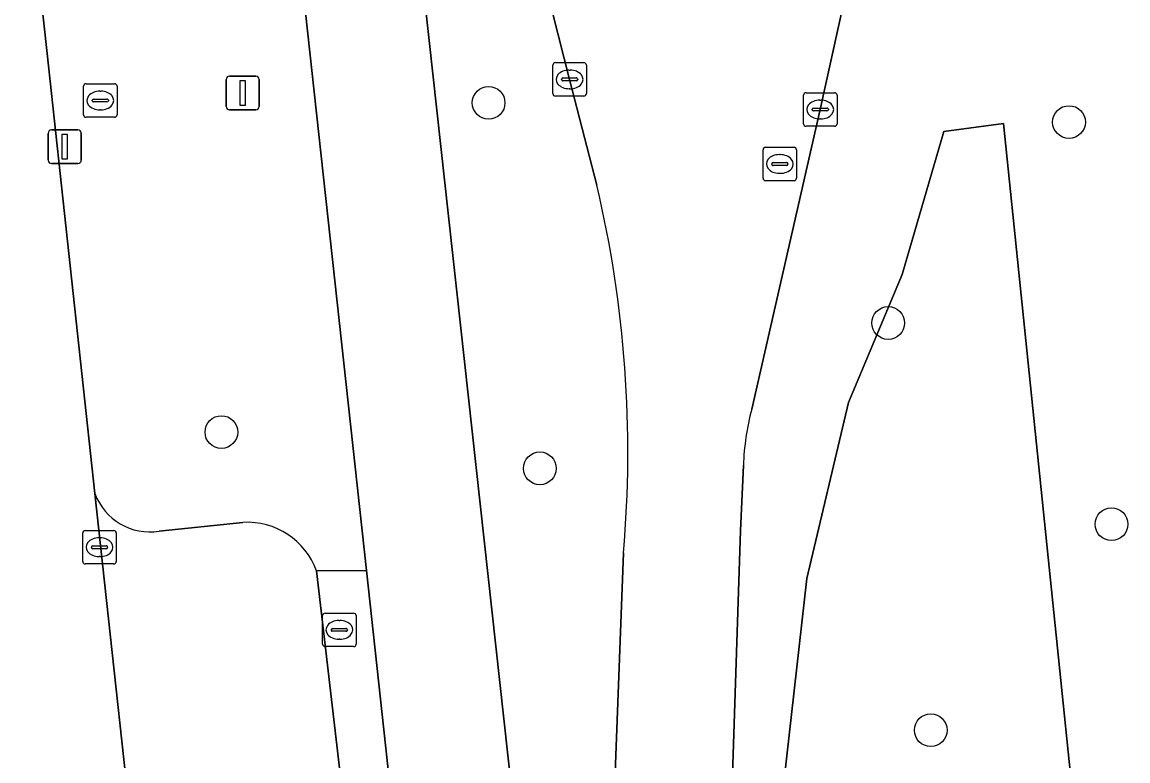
# Model space of a CAD drawing. Extents: x 160023 to 161302, y 384750 to 385707.
# Drawn here: x 161223.44 to 161256.48, y 385224.79 to 385246.85 of the extents above; entities that cross this region are included whole.
import ezdxf

# ---------------------------------------------------------------- set-up
doc = ezdxf.new("R2010")
doc.units = 0
for name, color, linetype in [('IMGEO_Berm_groen', 7, 'Continuous'), ('IMGEO_Boom', 7, 'Continuous'), ('IMGEO_Groenvoorziening', 7, 'Continuous'), ('IMGEO_Haag', 7, 'Continuous'), ('IMGEO_Kolk', 7, 'Continuous'), ('IMGEO_Lichtmast', 7, 'Continuous'), ('IMGEO_Parkeervlak_open', 7, 'Continuous'), ('IMGEO_Rijbaan_regionaal_gesloten', 7, 'Continuous'), ('IMGEO_Rijbaan_regionaal_open', 7, 'Continuous'), ('IMGEO_Rioolput', 7, 'Continuous'), ('IMGEO_Verkeersbordpaal', 7, 'Continuous')]:
    doc.layers.add(name, color=color, linetype=linetype)

msp = doc.modelspace()

# ---------------------------------------------------------------- linework, layer by layer
at = {"layer": 'IMGEO_Berm_groen'}
for points in [[(161227.468, 385320.416), (161230.876, 385289.323), (161235.127, 385250.651), (161238.298, 385221.793), (161238.868, 385216.807), (161238.938, 385215.876), (161240.855, 385215.991), (161240.995, 385220.214), (161241.406, 385230.998)], [(161232.234, 385230.461), (161233.727, 385230.468), (161227.692, 385285.673)], [(161221.262, 385276.377), (161221.383, 385272.477), (161223.076, 385256.391), (161223.265, 385254.573), (161223.648, 385250.874), (161223.738, 385250), (161223.817, 385249.274), (161224.183, 385245.914), (161225.614, 385232.768)], [(161240.61, 385241.979), (161239.799, 385245.14), (161238.771, 385249.192), (161238.299, 385251.131)], [(161247.984, 385247.397), (161247.288, 385244.24), (161245.238, 385235.289)], [(161244.99, 385233.608), (161244.905, 385231.668), (161244.531, 385220.428), (161244.391, 385208.215)], [(161227.531, 385231.642), (161230.038, 385231.909)]]:
    msp.add_lwpolyline(points, dxfattribs=at)
msp.add_lwpolyline([(161251.894, 385204.608), (161248.868, 385206.944), (161247.533, 385212.595), (161246.977, 385218.001), (161246.132, 385223.518), (161246.888, 385230.237), (161248.134, 385235.487), (161249.736, 385239.313), (161250.982, 385243.585), (161252.761, 385243.818), (161256.477, 385207.745), (161254.141, 385204.92)], close=True, dxfattribs=at)
for centre, radius, start, end in [((161207.108, 385234.031), 34.431, 354.9461, 13.346), ((161252.683, 385233.332), 7.698, 165.2711, 177.9442), ((161227.266, 385233.386), 1.764, 200.5194, 278.6227), ((161230.162, 385229.707), 2.205, 19.9827, 93.2171)]:
    msp.add_arc(centre, radius, start, end, dxfattribs=at)
at = {"layer": 'IMGEO_Boom'}
for centre in [(161237.377, 385244.44), (161254.72, 385243.865), (161249.318, 385237.864), (161229.392, 385234.607), (161238.908, 385233.522), (161255.99, 385231.854), (161250.589, 385225.701)]:
    msp.add_circle(centre, 0.489, dxfattribs=at)
at = {"layer": 'IMGEO_Groenvoorziening'}
for points in [[(161252.761, 385243.818), (161250.982, 385243.585), (161249.736, 385239.313), (161248.134, 385235.487), (161246.888, 385230.237), (161246.132, 385223.518), (161246.977, 385218.001), (161247.533, 385212.595), (161248.868, 385206.944), (161251.894, 385204.608), (161254.141, 385204.92), (161256.477, 385207.745)], [(161235.077, 385218.121), (161233.727, 385230.468), (161232.234, 385230.461), (161233.899, 385216.207), (161234.058, 385214.739), (161232.806, 385214.601), (161233.38, 385209.383), (161234.625, 385209.52), (161235.771, 385198.984), (161235.825, 385198.482), (161236.044, 385196.417), (161236.238, 385194.582), (161237.625, 385194.696)]]:
    msp.add_lwpolyline(points, close=True, dxfattribs=at)
at = {"layer": 'IMGEO_Haag'}
msp.add_lwpolyline([(161235.077, 385218.121), (161233.727, 385230.468), (161232.234, 385230.461), (161233.899, 385216.207), (161234.058, 385214.739), (161232.806, 385214.601), (161233.38, 385209.383), (161234.625, 385209.52), (161235.771, 385198.984), (161235.825, 385198.482), (161236.044, 385196.417), (161236.238, 385194.582), (161237.625, 385194.696)], close=True, dxfattribs=at)
at = {"layer": 'IMGEO_Kolk'}
for p, q in [((161239.298, 385244.714), (161239.298, 385245.566)), ((161239.373, 385245.64), (161240.225, 385245.64)), ((161239.786, 385245.42), (161239.811, 385245.42)), ((161240.299, 385245.566), (161240.299, 385244.714)), ((161239.557, 385245.134), (161239.557, 385245.146)), ((161239.995, 385245.097), (161239.597, 385245.097)), ((161239.6, 385245.183), (161239.998, 385245.183)), ((161240.041, 385245.146), (161240.041, 385245.134)), ((161239.809, 385244.86), (161239.784, 385244.86)), ((161246.862, 385244.74), (161247.714, 385244.74)), ((161240.225, 385244.64), (161239.373, 385244.64)), ((161246.787, 385243.814), (161246.787, 385244.666)), ((161247.275, 385244.52), (161247.3, 385244.52)), ((161247.788, 385244.666), (161247.788, 385243.814)), ((161247.046, 385244.234), (161247.046, 385244.246)), ((161247.484, 385244.197), (161247.086, 385244.197)), ((161247.089, 385244.283), (161247.487, 385244.283)), ((161247.53, 385244.246), (161247.53, 385244.234)), ((161247.714, 385243.74), (161246.862, 385243.74)), ((161247.298, 385243.96), (161247.273, 385243.96)), ((161225.25, 385230.74), (161225.25, 385231.592)), ((161225.325, 385231.666), (161226.177, 385231.666)), ((161226.251, 385231.592), (161226.251, 385230.74)), ((161225.552, 385231.209), (161225.95, 385231.209)), ((161225.738, 385231.446), (161225.763, 385231.446)), ((161225.509, 385231.16), (161225.509, 385231.172)), ((161225.947, 385231.123), (161225.549, 385231.123)), ((161225.761, 385230.886), (161225.736, 385230.886)), ((161225.993, 385231.172), (161225.993, 385231.16)), ((161226.177, 385230.666), (161225.325, 385230.666)), ((161232.491, 385229.198), (161233.343, 385229.198)), ((161232.416, 385228.272), (161232.416, 385229.124)), ((161232.904, 385228.978), (161232.929, 385228.978)), ((161233.417, 385229.124), (161233.417, 385228.272)), ((161232.675, 385228.692), (161232.675, 385228.704)), ((161233.113, 385228.655), (161232.715, 385228.655)), ((161232.718, 385228.741), (161233.116, 385228.741)), ((161233.159, 385228.704), (161233.159, 385228.692)), ((161232.927, 385228.418), (161232.902, 385228.418)), ((161233.343, 385228.198), (161232.491, 385228.198))]:
    msp.add_line(p, q, dxfattribs=at)
for points in [[(161239.298, 385244.714), (161239.298, 385245.566)], [(161239.373, 385245.64), (161240.225, 385245.64)], [(161240.299, 385245.566), (161240.299, 385244.714)], [(161246.862, 385244.74), (161247.714, 385244.74)], [(161240.225, 385244.64), (161239.373, 385244.64)], [(161246.787, 385243.814), (161246.787, 385244.666)], [(161247.788, 385244.666), (161247.788, 385243.814)], [(161247.714, 385243.74), (161246.862, 385243.74)], [(161225.25, 385230.74), (161225.25, 385231.592)], [(161225.325, 385231.666), (161226.177, 385231.666)], [(161226.251, 385231.592), (161226.251, 385230.74)], [(161226.177, 385230.666), (161225.325, 385230.666)], [(161232.491, 385229.198), (161233.343, 385229.198)], [(161232.416, 385228.272), (161232.416, 385229.124)], [(161233.417, 385229.124), (161233.417, 385228.272)], [(161233.343, 385228.198), (161232.491, 385228.198)]]:
    msp.add_lwpolyline(points, dxfattribs=at)
for centre, radius, start, end in [((161239.375, 385245.564), 0.0765, 91.552, 178.448), ((161239.375, 385245.564), 0.0765, 91.552, 178.448), ((161240.223, 385245.564), 0.0765, 1.552, 88.448), ((161240.223, 385245.564), 0.0765, 1.552, 88.448), ((161239.597, 385245.143), 0.0403, 85.8775, 175.7526), ((161239.594, 385245.133), 0.0366, 178.938, 274.7102), ((161239.998, 385245.14), 0.043, 264.8664, 352.4533), ((161240.002, 385245.145), 0.0386, 1.7309, 96.639), ((161246.864, 385244.664), 0.0765, 91.552, 178.448), ((161246.864, 385244.664), 0.0765, 91.552, 178.448), ((161247.712, 385244.664), 0.0765, 1.552, 88.448), ((161247.712, 385244.664), 0.0765, 1.552, 88.448), ((161239.375, 385244.716), 0.0765, 181.552, 268.448), ((161239.375, 385244.716), 0.0765, 181.552, 268.448), ((161240.223, 385244.716), 0.0765, 271.552, 358.448), ((161240.223, 385244.716), 0.0765, 271.552, 358.448), ((161247.086, 385244.243), 0.0403, 85.8775, 175.7526), ((161247.083, 385244.233), 0.0366, 178.938, 274.7102), ((161247.487, 385244.24), 0.043, 264.8664, 352.4533), ((161247.491, 385244.245), 0.0386, 1.7309, 96.639), ((161246.864, 385243.816), 0.0765, 181.552, 268.448), ((161246.864, 385243.816), 0.0765, 181.552, 268.448), ((161247.712, 385243.816), 0.0765, 271.552, 358.448), ((161247.712, 385243.816), 0.0765, 271.552, 358.448), ((161225.327, 385231.59), 0.0765, 91.552, 178.448), ((161225.327, 385231.59), 0.0765, 91.552, 178.448), ((161226.175, 385231.59), 0.0765, 1.552, 88.448), ((161226.175, 385231.59), 0.0765, 1.552, 88.448), ((161225.549, 385231.169), 0.0403, 85.8775, 175.7526), ((161225.954, 385231.171), 0.0386, 1.7309, 96.639), ((161225.546, 385231.159), 0.0366, 178.938, 274.7102), ((161225.95, 385231.166), 0.043, 264.8664, 352.4533), ((161225.327, 385230.742), 0.0765, 181.552, 268.448), ((161225.327, 385230.742), 0.0765, 181.552, 268.448), ((161226.175, 385230.742), 0.0765, 271.552, 358.448), ((161226.175, 385230.742), 0.0765, 271.552, 358.448), ((161232.493, 385229.122), 0.0765, 91.552, 178.448), ((161232.493, 385229.122), 0.0765, 91.552, 178.448), ((161233.341, 385229.122), 0.0765, 1.552, 88.448), ((161233.341, 385229.122), 0.0765, 1.552, 88.448), ((161232.715, 385228.701), 0.0403, 85.8775, 175.7526), ((161232.712, 385228.691), 0.0366, 178.938, 274.7102), ((161233.116, 385228.698), 0.043, 264.8664, 352.4533), ((161233.12, 385228.703), 0.0386, 1.7309, 96.639), ((161232.493, 385228.274), 0.0765, 181.552, 268.448), ((161232.493, 385228.274), 0.0765, 181.552, 268.448), ((161233.341, 385228.274), 0.0765, 271.552, 358.448), ((161233.341, 385228.274), 0.0765, 271.552, 358.448)]:
    msp.add_arc(centre, radius, start, end, dxfattribs=at)
for centre, major_axis, ratio, start_param, end_param in [((161239.785, 385245.14), (-0.387, 0.002), 0.722429, 4.712389, 7.853982), ((161239.81, 385245.14), (-0.39, 0.002), 0.717154, 1.570796, 4.712389), ((161247.274, 385244.24), (-0.387, 0.002), 0.722429, 4.712389, 7.853982), ((161247.299, 385244.24), (-0.39, 0.002), 0.717154, 1.570796, 4.712389), ((161225.737, 385231.166), (-0.387, 0.002), 0.722429, 4.712389, 7.853982), ((161225.762, 385231.166), (-0.39, 0.002), 0.717154, 1.570796, 4.712389), ((161232.903, 385228.698), (-0.387, 0.002), 0.722429, 4.712389, 7.853982), ((161232.928, 385228.698), (-0.39, 0.002), 0.717154, 1.570796, 4.712389)]:
    msp.add_ellipse(centre, major_axis=major_axis, ratio=ratio, start_param=start_param, end_param=end_param, dxfattribs=at)
at = {"layer": 'IMGEO_Lichtmast'}
for p, q in [((161229.534, 385244.333), (161229.534, 385245.133)), ((161229.534, 385245.133), (161229.534, 385244.333)), ((161229.634, 385245.233), (161230.424, 385245.233)), ((161230.424, 385245.233), (161229.634, 385245.233)), ((161230.524, 385245.133), (161230.524, 385244.333)), ((161230.524, 385244.333), (161230.524, 385245.133)), ((161230.424, 385244.233), (161229.634, 385244.233)), ((161229.634, 385244.233), (161230.424, 385244.233))]:
    msp.add_line(p, q, dxfattribs=at)
msp.add_lwpolyline([(161229.954, 385245.108), (161230.104, 385245.108), (161230.104, 385244.358), (161229.954, 385244.358), (161229.954, 385245.108)], dxfattribs=at)
for centre, start, end in [((161229.634, 385245.133), 90, 180), ((161229.634, 385245.133), 90, 180), ((161230.424, 385245.133), 0, 90), ((161230.424, 385245.133), 360, 90), ((161229.634, 385244.333), 180, 270), ((161229.634, 385244.333), 180, 270), ((161230.424, 385244.333), 270, 0), ((161230.424, 385244.333), 270, 0)]:
    msp.add_arc(centre, 0.1, start, end, dxfattribs=at)
at = {"layer": 'IMGEO_Parkeervlak_open'}
for points in [[(161225.614, 385232.768), (161229.366, 385198.34), (161246.792, 385037.586)], [(161230.038, 385231.909), (161227.531, 385231.642)], [(161229.954, 385198.481), (161235.771, 385198.984), (161234.625, 385209.52), (161233.38, 385209.383), (161232.806, 385214.601), (161234.058, 385214.739), (161233.899, 385216.207), (161232.234, 385230.461)]]:
    msp.add_lwpolyline(points, dxfattribs=at)
for centre, radius, start, end in [((161227.266, 385233.386), 1.764, 200.5194, 278.6227), ((161230.162, 385229.707), 2.205, 19.9827, 93.2171)]:
    msp.add_arc(centre, radius, start, end, dxfattribs=at)
at = {"layer": 'IMGEO_Rijbaan_regionaal_gesloten'}
for points in [[(161239.021, 385214.98), (161238.938, 385215.876), (161238.868, 385216.807), (161238.298, 385221.793), (161235.127, 385250.651), (161230.876, 385289.323), (161227.468, 385320.416), (161227.148, 385323.112), (161226.832, 385326.16), (161226.851, 385326.231)], [(161226.413, 385297.207), (161226.442, 385296.921), (161227.692, 385285.673), (161233.727, 385230.468), (161235.077, 385218.121), (161237.625, 385194.696), (161239.133, 385180.824), (161243.521, 385140.477), (161247.536, 385140.918), (161251.027, 385141.301), (161245.788, 385189.414), (161245.484, 385192.114), (161244.624, 385204.215)], [(161238.299, 385251.131), (161238.771, 385249.192), (161239.799, 385245.14), (161240.61, 385241.979)], [(161245.238, 385235.289), (161247.288, 385244.24), (161247.984, 385247.397)], [(161244.391, 385208.215), (161244.531, 385220.428), (161244.905, 385231.668), (161244.99, 385233.608)], [(161241.406, 385230.998), (161240.995, 385220.214), (161240.855, 385215.991), (161240.85, 385214.931)]]:
    msp.add_lwpolyline(points, dxfattribs=at)
for centre, radius, start, end in [((161207.108, 385234.031), 34.431, 354.9461, 13.346), ((161252.683, 385233.332), 7.698, 165.2711, 177.9442)]:
    msp.add_arc(centre, radius, start, end, dxfattribs=at)
at = {"layer": 'IMGEO_Rijbaan_regionaal_open'}
for points in [[(161225.614, 385232.768), (161224.183, 385245.914), (161223.817, 385249.274), (161223.738, 385250), (161223.648, 385250.874), (161223.265, 385254.573), (161223.076, 385256.391), (161221.383, 385272.477), (161221.262, 385276.377)], [(161246.878, 385036.928), (161246.792, 385037.586), (161229.366, 385198.34), (161225.614, 385232.768)]]:
    msp.add_lwpolyline(points, dxfattribs=at)
at = {"layer": 'IMGEO_Rioolput'}
for p, q in [((161225.274, 385244.083), (161225.274, 385244.935)), ((161225.349, 385245.009), (161226.201, 385245.009)), ((161225.762, 385244.789), (161225.787, 385244.789)), ((161226.275, 385244.935), (161226.275, 385244.083)), ((161225.533, 385244.503), (161225.533, 385244.515)), ((161225.971, 385244.466), (161225.573, 385244.466)), ((161225.576, 385244.552), (161225.974, 385244.552)), ((161226.017, 385244.515), (161226.017, 385244.503)), ((161225.785, 385244.229), (161225.76, 385244.229)), ((161226.201, 385244.009), (161225.349, 385244.009)), ((161245.652, 385243.114), (161246.504, 385243.114)), ((161245.577, 385242.188), (161245.577, 385243.04)), ((161246.065, 385242.894), (161246.09, 385242.894)), ((161246.578, 385243.04), (161246.578, 385242.188)), ((161245.836, 385242.608), (161245.836, 385242.62)), ((161246.274, 385242.571), (161245.876, 385242.571)), ((161245.879, 385242.657), (161246.277, 385242.657)), ((161246.32, 385242.62), (161246.32, 385242.608)), ((161246.504, 385242.114), (161245.652, 385242.114)), ((161246.088, 385242.334), (161246.063, 385242.334))]:
    msp.add_line(p, q, dxfattribs=at)
for points in [[(161225.274, 385244.083), (161225.274, 385244.935)], [(161225.349, 385245.009), (161226.201, 385245.009)], [(161226.275, 385244.935), (161226.275, 385244.083)], [(161226.201, 385244.009), (161225.349, 385244.009)], [(161245.652, 385243.114), (161246.504, 385243.114)], [(161245.577, 385242.188), (161245.577, 385243.04)], [(161246.578, 385243.04), (161246.578, 385242.188)], [(161246.504, 385242.114), (161245.652, 385242.114)]]:
    msp.add_lwpolyline(points, dxfattribs=at)
for centre, radius, start, end in [((161225.351, 385244.933), 0.0765, 91.552, 178.448), ((161225.351, 385244.933), 0.0765, 91.552, 178.448), ((161226.199, 385244.933), 0.0765, 1.552, 88.448), ((161226.199, 385244.933), 0.0765, 1.552, 88.448), ((161225.573, 385244.512), 0.0403, 85.8775, 175.7526), ((161225.57, 385244.502), 0.0366, 178.938, 274.7102), ((161225.974, 385244.509), 0.043, 264.8664, 352.4533), ((161225.978, 385244.514), 0.0386, 1.7309, 96.639), ((161225.351, 385244.085), 0.0765, 181.552, 268.448), ((161225.351, 385244.085), 0.0765, 181.552, 268.448), ((161226.199, 385244.085), 0.0765, 271.552, 358.448), ((161226.199, 385244.085), 0.0765, 271.552, 358.448), ((161245.654, 385243.038), 0.0765, 91.552, 178.448), ((161245.654, 385243.038), 0.0765, 91.552, 178.448), ((161246.502, 385243.038), 0.0765, 1.552, 88.448), ((161246.502, 385243.038), 0.0765, 1.552, 88.448), ((161245.876, 385242.617), 0.0403, 85.8775, 175.7526), ((161245.873, 385242.607), 0.0366, 178.938, 274.7102), ((161246.277, 385242.614), 0.043, 264.8664, 352.4533), ((161246.281, 385242.619), 0.0386, 1.7309, 96.639), ((161245.654, 385242.19), 0.0765, 181.552, 268.448), ((161245.654, 385242.19), 0.0765, 181.552, 268.448), ((161246.502, 385242.19), 0.0765, 271.552, 358.448), ((161246.502, 385242.19), 0.0765, 271.552, 358.448)]:
    msp.add_arc(centre, radius, start, end, dxfattribs=at)
for centre, major_axis, ratio, start_param, end_param in [((161225.761, 385244.509), (-0.387, 0.002), 0.722429, 4.712389, 7.853982), ((161225.786, 385244.509), (-0.39, 0.002), 0.717154, 1.570796, 4.712389), ((161246.064, 385242.614), (-0.387, 0.002), 0.722429, 4.712389, 7.853982), ((161246.089, 385242.614), (-0.39, 0.002), 0.717154, 1.570796, 4.712389)]:
    msp.add_ellipse(centre, major_axis=major_axis, ratio=ratio, start_param=start_param, end_param=end_param, dxfattribs=at)
at = {"layer": 'IMGEO_Verkeersbordpaal'}
for p, q in [((161224.216, 385242.729), (161224.216, 385243.529)), ((161224.216, 385243.529), (161224.216, 385242.729)), ((161224.316, 385243.629), (161225.106, 385243.629)), ((161225.106, 385243.629), (161224.316, 385243.629)), ((161225.206, 385243.529), (161225.206, 385242.729)), ((161225.206, 385242.729), (161225.206, 385243.529)), ((161225.106, 385242.629), (161224.316, 385242.629)), ((161224.316, 385242.629), (161225.106, 385242.629))]:
    msp.add_line(p, q, dxfattribs=at)
msp.add_lwpolyline([(161224.636, 385243.504), (161224.786, 385243.504), (161224.786, 385242.754), (161224.636, 385242.754), (161224.636, 385243.504)], dxfattribs=at)
for centre, start, end in [((161224.316, 385243.529), 90, 180), ((161224.316, 385243.529), 90, 180), ((161225.106, 385243.529), 0, 90), ((161225.106, 385243.529), 360, 90), ((161224.316, 385242.729), 180, 270), ((161224.316, 385242.729), 180, 270), ((161225.106, 385242.729), 270, 0), ((161225.106, 385242.729), 270, 0)]:
    msp.add_arc(centre, 0.1, start, end, dxfattribs=at)

doc.saveas('drawing.dxf')
